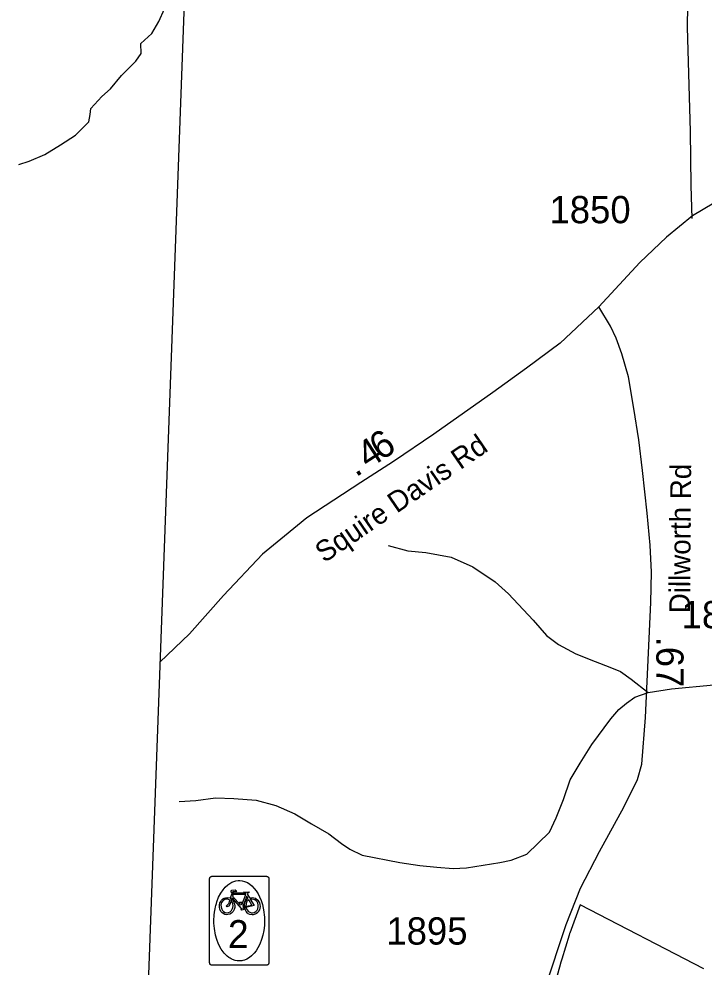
# Model space of a CAD drawing. Extents: x 1662474 to 1856135, y 779280 to 917889.
# Drawn here: x 1691254 to 1694393, y 834982 to 839326 of the extents above; entities that cross this region are included whole.
import ezdxf

# ---------------------------------------------------------------- set-up
doc = ezdxf.new("R2010")
doc.units = 0
for name, color, linetype in [('Exist Boundary Political City Limit New', 7, 'Continuous'), ('Exist Boundary Political CountyLine', 7, 'Continuous'), ('Exist Hydrographic Creek Single Shore', 7, 'Continuous'), ('Exist Hydrographic Misc Water Feature', 7, 'Continuous'), ('Exist Road Non-System Type 51', 7, 'Continuous'), ('Exist Road Primary NC Shield Bike CELL', 7, 'Continuous'), ('Exist Road Primary NC Shield Bike NC Label', 7, 'Continuous'), ('Exist Road Secondary Mileage Tenths English Label', 7, 'Continuous'), ('Exist Road Secondary Type 51 Attributed', 7, 'Continuous'), ('Exist Road Secondary Type 51 Label', 7, 'Continuous'), ('Exist Road Secondary Type 51 Number Label', 7, 'Continuous'), ('Map Preparation Boundary City Limit Buffer Line', 7, 'Continuous')]:
    doc.layers.add(name, color=color, linetype=linetype)

msp = doc.modelspace()

# ---------------------------------------------------------------- linework, layer by layer
at = {"layer": 'Exist Boundary Political City Limit New'}
msp.add_lwpolyline([(1694391.9, 834974.7), (1693825.6, 835266.9), (1693777.8, 835137), (1693777.1, 835135.2), (1693774.8, 835127.6), (1693741, 835018.9), (1693735.1, 835000), (1693734.5, 834997.9), (1693711.1, 834910.2)], dxfattribs=at)
at = {"layer": 'Exist Boundary Political CountyLine'}
msp.add_lwpolyline([(1693532.8, 878638.3), (1693519.9, 877349.9), (1693492, 876609.6), (1693453.8, 875667.6), (1693430.2, 875135.3), (1693375.3, 874115.3), (1693330.7, 873313.6), (1693283.8, 872475.6), (1693250.6, 871813.5), (1693208.1, 871017.3), (1693160.5, 870131.4), (1693122.4, 869369.3), (1693086.5, 868609.1), (1693046.7, 867715.1), (1693006.5, 866759), (1692985.5, 866061), (1692761.5, 860283.7), (1692552.7, 854372.1), (1692258.3, 846140.6), (1691699.3, 830912), (1691456.7, 824436.5)], dxfattribs=at)
at = {"layer": 'Exist Hydrographic Creek Single Shore'}
msp.add_lwpolyline([(1691254.5, 838658.7), (1691300.8, 838673.9), (1691372.4, 838705.4), (1691444, 838749.8), (1691514.1, 838794.1), (1691574.2, 838855), (1691580, 838888.3), (1691583.4, 838915.6), (1691634.6, 838971), (1691673.6, 839005.9), (1691724, 839067.3), (1691790, 839132.9), (1691814.1, 839167.1), (1691812.8, 839214.1), (1691862.9, 839259.7), (1691895.1, 839314.6), (1691921.8, 839371.8)], dxfattribs=at)
at = {"layer": 'Exist Hydrographic Misc Water Feature'}
for points in [[(1692946.3, 836914.1), (1693036, 836889.3), (1693117.9, 836881.8), (1693233.7, 836860.6), (1693333, 836815), (1693436.3, 836747.3), (1693497.5, 836692.7), (1693609.6, 836571.5), (1693670.7, 836500.5), (1693726.3, 836460), (1693805.8, 836416.5), (1693893.2, 836381.9), (1693960.9, 836356.7), (1694010.6, 836336), (1694058.3, 836301.4), (1694136.7, 836239.9)], [(1694136.7, 836239.9), (1694243.6, 836257.4), (1694437.7, 836274.8), (1694489.9, 836272.1), (1694551.7, 836256.9), (1694619.6, 836256.4), (1694717.7, 836262.5), (1694838.2, 836291.3), (1694886.4, 836310.8), (1695029.1, 836368.6), (1695083.6, 836400.4), (1695119.9, 836435.7), (1695144.7, 836479.6), (1695215.9, 836576.6), (1695246.4, 836612), (1695270.7, 836633.7), (1695305, 836657.6), (1695355.5, 836674.7), (1695421.6, 836698), (1695602.5, 836765.6), (1695605.9, 836767.2)], [(1691988.7, 835740.4), (1692064.8, 835745.3), (1692154.7, 835756.7), (1692238.7, 835755), (1692340.6, 835746.3), (1692430.4, 835722.4), (1692517.8, 835683.6), (1692595.2, 835638.6), (1692674.6, 835591.8), (1692732.1, 835548.8), (1692769.7, 835522.6), (1692827.3, 835495.2), (1692999, 835461.3), (1693090.8, 835447.9), (1693168.5, 835439), (1693242.8, 835434.2), (1693304.5, 835437), (1693457, 835461), (1693509.2, 835472.2), (1693581.5, 835499.5), (1693684.9, 835600), (1693715.8, 835665.8), (1693748.9, 835749.6), (1693780, 835839.3), (1693825.1, 835916.3), (1693878.2, 836002.2), (1693965.9, 836118.6), (1694002.4, 836162.3), (1694036.7, 836191.8), (1694075.1, 836219), (1694136.7, 836239.9)]]:
    msp.add_lwpolyline(points, dxfattribs=at)
at = {"layer": 'Exist Road Non-System Type 51'}
msp.add_lwpolyline([(1694288.2, 840370.4), (1694289.9, 840153.8), (1694317.9, 840019.2), (1694325.2, 839891.4), (1694315.6, 839288.2), (1694329.8, 838810.2), (1694332.1, 838562.8), (1694336.6, 838412.4)], dxfattribs=at)
at = {"layer": 'Exist Road Primary NC Shield Bike CELL'}
for points in [[(1692137.9, 835397.9), (1692138.8, 835397.9), (1692171.8, 835397.9), (1692355.1, 835397.9), (1692388.2, 835397.9), (1692389.4, 835397.8), (1692390, 835397.7), (1692390.7, 835397.6), (1692391.5, 835397.4), (1692392.2, 835397.1), (1692393.5, 835396.4), (1692394.1, 835396.1), (1692394.7, 835395.6), (1692395.5, 835395), (1692396.4, 835394), (1692397, 835393.2), (1692397.3, 835392.7), (1692397.5, 835392.4), (1692397.8, 835391.9), (1692398, 835391.4), (1692398.2, 835391), (1692398.4, 835390.2), (1692398.7, 835389.3), (1692398.8, 835388.4), (1692398.9, 835388), (1692398.9, 835387.7), (1692398.9, 835354.2), (1692398.9, 835034.3), (1692398.9, 835001.2), (1692398.8, 835000), (1692398.7, 834999.4), (1692398.5, 834998.7), (1692398.3, 834997.9), (1692398.1, 834997.2), (1692397.4, 834995.9), (1692397, 834995.3), (1692396.6, 834994.7), (1692396, 834993.9), (1692395.5, 834993.5), (1692394.9, 834993), (1692394.6, 834992.7), (1692394.1, 834992.4), (1692393.7, 834992.1), (1692393.3, 834991.9), (1692392.8, 834991.6), (1692391.9, 834991.2), (1692391.2, 834991), (1692390.3, 834990.7), (1692389.8, 834990.7), (1692389.4, 834990.6), (1692389, 834990.5), (1692388.6, 834990.5), (1692388.1, 834990.5), (1692355.1, 834990.5), (1692171.8, 834990.5), (1692138.8, 834990.5), (1692138.1, 834990.6), (1692137.6, 834990.6), (1692137, 834990.7), (1692136.2, 834990.9), (1692135.5, 834991.1), (1692134.8, 834991.3), (1692134, 834991.7), (1692133.4, 834992), (1692132.8, 834992.4), (1692132.2, 834992.8), (1692131.9, 834993.1), (1692131.5, 834993.4), (1692131.2, 834993.7), (1692130.8, 834994.1), (1692130.4, 834994.5), (1692130.1, 834995), (1692129.8, 834995.4), (1692129.5, 834995.9), (1692129.2, 834996.4), (1692129, 834996.9), (1692128.8, 834997.5), (1692128.7, 834997.8), (1692128.6, 834998.1), (1692128.5, 834998.3), (1692128.4, 834998.5), (1692128.4, 834998.8), (1692128.3, 834999), (1692128.2, 834999.3), (1692128.2, 834999.5), (1692128.2, 834999.7), (1692128.1, 835000), (1692128.1, 835000.2), (1692128.1, 835000.5), (1692128, 835001.1), (1692128, 835034.2), (1692128, 835354.2), (1692128, 835387.2), (1692128.1, 835388.4), (1692128.2, 835389), (1692128.4, 835389.8), (1692128.6, 835390.5), (1692128.9, 835391.2), (1692129.5, 835392.5), (1692129.9, 835393.2), (1692130.3, 835393.8), (1692131, 835394.5), (1692132, 835395.4), (1692132.8, 835396.1), (1692133.2, 835396.3), (1692133.6, 835396.5), (1692134.1, 835396.8), (1692134.5, 835397), (1692135, 835397.2), (1692135.7, 835397.5), (1692136.7, 835397.7), (1692137.6, 835397.8)], [(1692263.4, 835010), (1692258.8, 835010.2), (1692254.4, 835010.6), (1692244.4, 835012.3), (1692233.2, 835016.4), (1692226.7, 835019.6), (1692221.4, 835022.6), (1692215.7, 835026.5), (1692207.7, 835032.3), (1692194, 835046.2), (1692180.5, 835064.2), (1692168.6, 835087.4), (1692160.4, 835108.2), (1692155.1, 835128.7), (1692149.5, 835159.5), (1692147.6, 835183.9), (1692147.5, 835195.8), (1692147.7, 835204.5), (1692148, 835210.6), (1692148.7, 835220), (1692150.1, 835234.3), (1692152.7, 835248.9), (1692154.7, 835258.3), (1692156.1, 835263.5), (1692158.8, 835273.2), (1692161.3, 835281.6), (1692169.2, 835302.2), (1692179, 835320.7), (1692189.8, 835336.3), (1692199.4, 835348.1), (1692210.9, 835358.8), (1692219.8, 835364.8), (1692224.4, 835367.6), (1692229.6, 835370.4), (1692238.2, 835374.3), (1692248.6, 835376.9), (1692257.9, 835378.4), (1692265.6, 835378.6), (1692276.5, 835377.5), (1692287.9, 835374.4), (1692300.9, 835368.8), (1692312.1, 835361.8), (1692321.9, 835353.6), (1692332.6, 835342.5), (1692341.3, 835331.2), (1692349.9, 835317.3), (1692357, 835303.7), (1692364.1, 835286.4), (1692369.7, 835268.4), (1692373.7, 835251.4), (1692376.7, 835234.8), (1692378.2, 835220.2), (1692378.7, 835212.1), (1692379.7, 835193.1), (1692378.8, 835172.8), (1692376, 835149.1), (1692371.8, 835128.5), (1692366, 835107.6), (1692358.1, 835087.4), (1692349, 835069.9), (1692340.5, 835056.7), (1692331.6, 835045.3), (1692320.4, 835033.6), (1692310.1, 835025.3), (1692298.8, 835018.7), (1692287.4, 835013.9), (1692280.3, 835012), (1692276.1, 835011.2), (1692272.7, 835010.6), (1692268.8, 835010.3)], [(1692282.9, 835324.7), (1692307, 835327.5), (1692308.8, 835325.7), (1692307.4, 835322), (1692301.4, 835320.2), (1692299.9, 835316.9), (1692310, 835299.8), (1692324.5, 835300.5), (1692337.3, 835297.6), (1692348.6, 835289.1), (1692353.9, 835280.5), (1692356.5, 835275.8), (1692358.3, 835268.1), (1692358.7, 835259.9), (1692357.7, 835251.4), (1692355.9, 835244.9), (1692352.2, 835238), (1692348.7, 835232.8), (1692342, 835227.4), (1692335.9, 835223.8), (1692327.5, 835221.7), (1692322.2, 835221.5), (1692311.4, 835223.2), (1692304.5, 835226.7), (1692301.2, 835229.5), (1692296, 835236), (1692292.6, 835242.1), (1692288, 835254.3), (1692286.9, 835260.2), (1692294.3, 835254.8), (1692300.1, 835245), (1692304.3, 835238.3), (1692309.6, 835234.5), (1692317.8, 835231.1), (1692323.9, 835231), (1692332, 835232.8), (1692339.5, 835237.1), (1692345, 835242.4), (1692349.3, 835249.5), (1692350.7, 835259.6), (1692350.4, 835267.7), (1692348.6, 835274.5), (1692345.1, 835280.6), (1692341.5, 835284.8), (1692335.5, 835289.4), (1692329.8, 835291.2), (1692320.5, 835293), (1692314, 835293.7), (1692331.5, 835264.1), (1692294.3, 835254.8), (1692286.9, 835260.2), (1692321.1, 835266.3), (1692306.9, 835290.8), (1692297, 835280.2), (1692294.2, 835261.7), (1692286.9, 835260.2), (1692287.3, 835268), (1692290.4, 835279.8), (1692295.9, 835288), (1692303.6, 835296.9), (1692298.7, 835307.4), (1692279.9, 835259.4), (1692287.1, 835260.2), (1692288, 835254.3), (1692279.5, 835253.3), (1692281.4, 835248.1), (1692286.4, 835245.4), (1692273.8, 835242.5), (1692270.7, 835246.4), (1692275.3, 835248.9), (1692230.6, 835299.9), (1692228.9, 835295.1), (1692235.1, 835286.8), (1692239.2, 835278.8), (1692242, 835270.2), (1692243.4, 835262.8), (1692242.6, 835255.2), (1692240.5, 835245.4), (1692235.6, 835236.4), (1692228.7, 835229.7), (1692221, 835224.9), (1692211.4, 835222.6), (1692204.4, 835222), (1692197.3, 835222.9), (1692184.9, 835230.4), (1692180.9, 835235), (1692175.2, 835245.3), (1692172.8, 835258.3), (1692172.6, 835267.5), (1692175, 835275.6), (1692178.6, 835283), (1692182.7, 835288.3), (1692188.8, 835294.2), (1692194.1, 835297.6), (1692201, 835299.7), (1692208, 835300.3), (1692223.3, 835298.6), (1692226.8, 835290.4), (1692222.1, 835271.5), (1692216, 835261.5), (1692207.2, 835257.4), (1692203.7, 835260.9), (1692218, 835275.4), (1692221.1, 835289.1), (1692217.9, 835290.5), (1692211.9, 835292.5), (1692202.3, 835292.8), (1692196.9, 835291.1), (1692189.4, 835286.8), (1692182.4, 835277.5), (1692179.2, 835267.8), (1692180.5, 835257.1), (1692183.3, 835247.1), (1692186.8, 835240.7), (1692191.8, 835236.8), (1692199.1, 835232.3), (1692205.6, 835231.1), (1692213.6, 835231.7), (1692221.4, 835235), (1692228.1, 835241.8), (1692232.4, 835249.9), (1692234.8, 835255.7), (1692235.5, 835263.1), (1692234.4, 835271), (1692230.7, 835280.1), (1692223.3, 835298.6), (1692230.9, 835320.4), (1692236.4, 835314.7), (1692233.4, 835306.2), (1692269, 835266.3), (1692268, 835271.4), (1692264.2, 835277.7), (1692265.9, 835279.1), (1692276.2, 835279.1), (1692274.2, 835271.8), (1692275.3, 835266.6), (1692294.2, 835314.3), (1692236.4, 835314.7), (1692230.9, 835320.4), (1692224.3, 835327.5), (1692230, 835334.2), (1692245.3, 835336.2), (1692251.4, 835331.4), (1692248.2, 835327.1), (1692238.9, 835328.1), (1692232.5, 835326.7), (1692233.9, 835325.4), (1692237.2, 835325.4), (1692235.7, 835322.2), (1692295, 835321.6), (1692295.3, 835323.1)]]:
    msp.add_lwpolyline(points, close=True, dxfattribs=at)
at = {"layer": 'Exist Road Secondary Type 51 Attributed'}
for points in [[(1697095.5, 840072.9), (1697036, 840054), (1696738.7, 839992.6), (1696678.3, 839975.1), (1696604.6, 839946.8), (1696553.7, 839910.9), (1696470.6, 839835.3), (1696349.2, 839696.9), (1696265.3, 839573.7), (1696223.4, 839534.4), (1695903.5, 839348.9), (1695192.9, 838937.5), (1694576, 838564.2), (1694339.4, 838423.4), (1694221.1, 838325.9), (1694099.1, 838209.5), (1693911.4, 838007.3)], [(1693911.4, 838007.3), (1693734.3, 837840.2), (1693580.1, 837725.5), (1693425.9, 837614), (1693154.2, 837423.9), (1692970.4, 837298.7), (1692820.1, 837202.7), (1692572.9, 837040), (1692470.8, 836956.3), (1692370.1, 836873.3), (1692191.4, 836684.6), (1692035.3, 836508.5), (1691900, 836379.3)], [(1693591.4, 834574.4), (1693663.5, 834882.4), (1693760.6, 835176.7), (1693826.1, 835343.2), (1693914.5, 835511.4), (1694024.8, 835715), (1694088.2, 835841.9), (1694108.3, 835912), (1694125, 836125.6), (1694148.4, 836651.7), (1694151.9, 836790.8), (1694145.7, 836915.2), (1694132.1, 837061.3), (1694111.5, 837256.6), (1694094.7, 837397.7), (1694071.7, 837541.9), (1694045.9, 837686.1), (1694016.4, 837791.1), (1693990.1, 837863.2), (1693963.9, 837918.9), (1693911.4, 838007.3)]]:
    msp.add_lwpolyline(points, dxfattribs=at)
at = {"layer": 'Map Preparation Boundary City Limit Buffer Line'}
msp.add_lwpolyline([(1694391.9, 834974.7), (1693825.6, 835266.9), (1693777.8, 835137), (1693777.1, 835135.2), (1693774.8, 835127.6), (1693741, 835018.9), (1693735.1, 835000), (1693734.5, 834997.9), (1693711.1, 834910.2)], dxfattribs=at)

# ---------------------------------------------------------------- texts
at = {"layer": 'Exist Road Primary NC Shield Bike NC Label'}
msp.add_text('2', height=127.5, dxfattribs=at).set_placement((1692211.8, 835069.6))
at = {"layer": 'Exist Road Secondary Mileage Tenths English Label'}
for s, rotation, p in [('6', 33.7884, (1692912.9, 837299.1)), ('4', 32.9811, (1692854.3, 837261.3)), ('.', 32.9811, (1692797.5, 837224.4)), ('.67', 270.0423, (1694173.9, 836496))]:
    msp.add_text(s, height=125, rotation=rotation, dxfattribs=at).set_placement(p)
at = {"layer": 'Exist Road Secondary Type 51 Label'}
for s, rotation, p in [('Squire Davis Rd', 34.4494, (1692652.9, 836831.1)), ('Dillworth Rd', 89.5405, (1694328.3, 836602.7))]:
    msp.add_text(s, height=95, rotation=rotation, dxfattribs=at).set_placement(p)
at = {"layer": 'Exist Road Secondary Type 51 Number Label'}
for s, p in [('1850', (1693684.7, 838389.9)), ('1826', (1694290, 836534.3)), ('1895', (1692937.4, 835085))]:
    msp.add_text(s, height=125, dxfattribs=at).set_placement(p)

doc.saveas('drawing.dxf')
